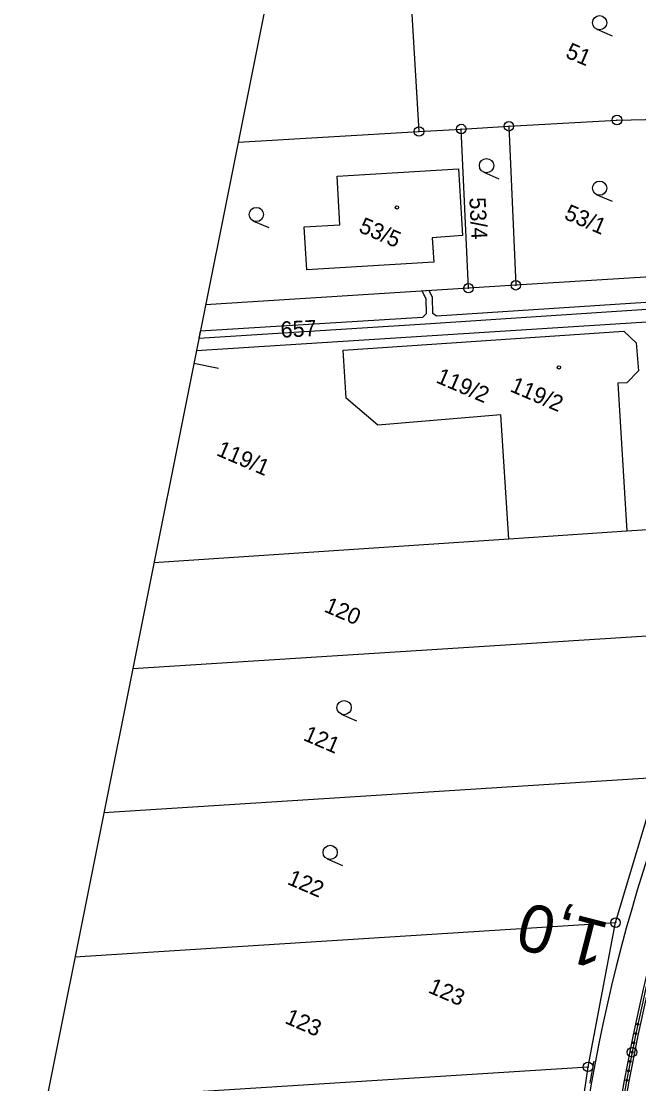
# Model space of a CAD drawing. Extents: x -548552 to -543113, y -1131925 to -1123599.
# Drawn here: x -548272.8 to -548207.8, y -1130751.8 to -1130640 of the extents above; entities that cross this region are included whole.
import ezdxf

# ---------------------------------------------------------------- set-up
doc = ezdxf.new("R2010")
doc.units = 0
for name, color, linetype in [('Hranice parcel', 7, 'Continuous'), ('Parcelní čísla', 7, 'Continuous'), ('Profile', 7, 'Continuous'), ('PROFILY NÁVRH', 7, 'Continuous'), ('STANIČENÍ', 7, 'Continuous'), ('Věcná břemena k části', 7, 'Continuous'), ('Značky bodu BP', 7, 'Continuous'), ('Značky budov', 7, 'Continuous'), ('Značky kultur', 7, 'Continuous')]:
    doc.layers.add(name, color=color, linetype=linetype)

msp = doc.modelspace()

# ---------------------------------------------------------------- linework, layer by layer
at = {"layer": 'Hranice parcel'}
for p, q in [((-548232.04, -1130633.89), (-548230.94, -1130651.62)), ((-548226.49, -1130651.36), (-548221.48, -1130651.07)), ((-548221.48, -1130651.07), (-548220.75, -1130667.79)), ((-548249.97, -1130652.73), (-548230.94, -1130651.62)), ((-548230.94, -1130651.62), (-548226.49, -1130651.36)), ((-548225.74, -1130668.1), (-548226.49, -1130651.36)), ((-548225.74, -1130668.1), (-548253.4, -1130669.85)), ((-548220.75, -1130667.79), (-548225.74, -1130668.1)), ((-548209.08, -1130693.67), (-548221.5, -1130694.5)), ((-548200.65, -1130693.11), (-548209.08, -1130693.67)), ((-548221.5, -1130694.5), (-548258.84, -1130696.98)), ((-548261.07, -1130708.11), (-548199.89, -1130704.23)), ((-548264.11, -1130723.26), (-548205.66, -1130719.52)), ((-548210.25, -1130734.83), (-548205.66, -1130719.52)), ((-548267.15, -1130738.43), (-548210.25, -1130734.83)), ((-548213.15, -1130750), (-548210.25, -1130734.83)), ((-548269.75, -1130753.57), (-548213.15, -1130750)), ((-548214.93, -1130762.27), (-548213.15, -1130750))]:
    msp.add_line(p, q, dxfattribs=at)
for points in [[(-548221.48, -1130651.07), (-548210.1, -1130650.41), (-548205.6, -1130650.33)], [(-548239.56, -1130656.33), (-548226.77, -1130655.53), (-548226.35, -1130662.56), (-548229.55, -1130662.82), (-548229.38, -1130665.36), (-548242.75, -1130666.16), (-548243.04, -1130661.65), (-548239.28, -1130661.42), (-548239.56, -1130656.33)], [(-548202.61, -1130665.9), (-548206.53, -1130666.89), (-548220.75, -1130667.79)], [(-548254.37, -1130674.66), (-548205.3, -1130671.52)], [(-548221.5, -1130694.5), (-548222.33, -1130681.42), (-548235.28, -1130682.5), (-548238.59, -1130679.67), (-548238.91, -1130674.62), (-548209.37, -1130672.63), (-548208.07, -1130673.85), (-548207.85, -1130676.78), (-548209.06, -1130678.04), (-548210.01, -1130678.1), (-548209.08, -1130693.67)]]:
    msp.add_lwpolyline(points, dxfattribs=at)
at = {"layer": 'Profile'}
for p, q in [((-548215.64, -1130481.48), (-548249.7, -1130651.36)), ((-548226.59, -1130536.08), (-548249.7, -1130651.36)), ((-548249.7, -1130651.36), (-548272.8, -1130766.65)), ((-548249.7, -1130651.36), (-548272.8, -1130766.65)), ((-548252.05, -1130676.54), (-548254.64, -1130676.03))]:
    msp.add_line(p, q, dxfattribs=at)
at = {"layer": 'PROFILY NÁVRH'}
for centre, radius, start, end in [((-548048.23, -1130780.27), 159.92, 154.1881, 182.7922), ((-548041.26, -1130781.74), 174.14, 160.4533, 182.3604)]:
    msp.add_arc(centre, radius, start, end, dxfattribs=at)
for major_axis in [(-89.5, -156.46), (-89.26, -156.02)]:
    msp.add_ellipse((-548031.97, -1130783.52), major_axis=major_axis, ratio=0.999998, start_param=4.715662, end_param=5.299528, dxfattribs=at)
at = {"layer": 'STANIČENÍ'}
for centre, radius in [((-548207.91, -1130745.52), 0.1), ((-548208.33, -1130747.48), 0.1), ((-548208.12, -1130746.5), 0.1), ((-548208.52, -1130748.46), 0.5), ((-548208.52, -1130748.46), 0.1), ((-548208.72, -1130749.44), 0.1), ((-548208.9, -1130750.42), 0.1), ((-548209.08, -1130751.41), 0.1)]:
    msp.add_circle(centre, radius, dxfattribs=at)
for major_axis, start_param, end_param in [((-89.38, -156.24), 4.715662, 5.299528), ((-91.25, -159.51), 5.045315, 5.058026)]:
    msp.add_ellipse((-548031.97, -1130783.52), major_axis=major_axis, ratio=0.999998, start_param=start_param, end_param=end_param, dxfattribs=at)
at = {"layer": 'Věcná břemena k části'}
msp.add_line((-548253.96, -1130672.63), (-548254.1, -1130673.35), dxfattribs=at)
for points in [[(-548207.06, -1130669.62), (-548229.1, -1130671.04), (-548229.49, -1130670.76), (-548229.52, -1130669.07), (-548229.86, -1130668.35), (-548230.61, -1130668.4), (-548230.22, -1130669.22), (-548230.19, -1130670.79), (-548230.57, -1130671.17), (-548253.96, -1130672.63)], [(-548254.1, -1130673.35), (-548230.25, -1130671.85), (-548206.96, -1130670.31)]]:
    msp.add_lwpolyline(points, dxfattribs=at)
at = {"layer": 'Značky bodu BP'}
for centre, radius in [((-548210.1, -1130650.41), 0.5), ((-548230.94, -1130651.62), 0.5), ((-548226.49, -1130651.36), 0.5), ((-548226.49, -1130651.36), 0.0303), ((-548221.48, -1130651.07), 0.5), ((-548221.48, -1130651.07), 0.0303), ((-548210.1, -1130650.41), 0.0303), ((-548230.94, -1130651.62), 0.0303), ((-548225.74, -1130668.1), 0.5), ((-548225.74, -1130668.1), 0.0303), ((-548220.75, -1130667.79), 0.5), ((-548220.75, -1130667.79), 0.0303), ((-548210.25, -1130734.83), 0.5), ((-548210.25, -1130734.83), 0.0303), ((-548213.15, -1130750), 0.5), ((-548213.15, -1130750), 0.0303)]:
    msp.add_circle(centre, radius, dxfattribs=at)
at = {"layer": 'Značky budov'}
for centre in [(-548233.27, -1130659.61), (-548216.22, -1130676.43)]:
    msp.add_circle(centre, 0.175, dxfattribs=at)
at = {"layer": 'Značky kultur'}
for p, q in [((-548212.22, -1130640.87), (-548210.62, -1130641.56)), ((-548224.12, -1130655.9), (-548222.52, -1130656.59)), ((-548212.23, -1130658.27), (-548210.62, -1130658.95)), ((-548248.36, -1130661.04), (-548246.75, -1130661.73)), ((-548239.12, -1130712.9), (-548237.51, -1130713.59)), ((-548240.59, -1130728.13), (-548238.98, -1130728.82))]:
    msp.add_line(p, q, dxfattribs=at)
for centre in [(-548211.93, -1130640.18), (-548223.83, -1130655.21), (-548211.93, -1130657.58), (-548248.06, -1130660.35), (-548238.82, -1130712.21), (-548240.29, -1130727.44)]:
    msp.add_circle(centre, 0.75, dxfattribs=at)

# ---------------------------------------------------------------- texts
at = {"layer": 'Parcelní čísla'}
for s, rotation, p in [('51', 336.8058, (-548215.63, -1130643.78)), ('53/4', 272.8058, (-548225.64, -1130658.58)), ('53/1', 336.8058, (-548215.77, -1130660.77)), ('53/5', 336.8058, (-548237.39, -1130662.14)), ('657', 2.8058, (-548245.47, -1130673.31)), ('119/2', 336.8058, (-548229.25, -1130677.98)), ('119/2', 336.8058, (-548221.46, -1130678.91)), ('119/1', 336.8058, (-548252.36, -1130685.64)), ('120', 336.8058, (-548241.03, -1130702.08)), ('121', 336.8058, (-548243.22, -1130715.6)), ('122', 336.8058, (-548244.9, -1130730.74)), ('123', 336.8058, (-548230.07, -1130742.14)), ('123', 336.8058, (-548245.16, -1130745.36))]:
    msp.add_text(s, height=1.7, rotation=rotation, dxfattribs=at).set_placement(p)
at = {"layer": 'STANIČENÍ'}
msp.add_text('1,0', height=5, rotation=165.5846, dxfattribs=at).set_placement((-548210.75, -1130734.93))

doc.saveas('drawing.dxf')
